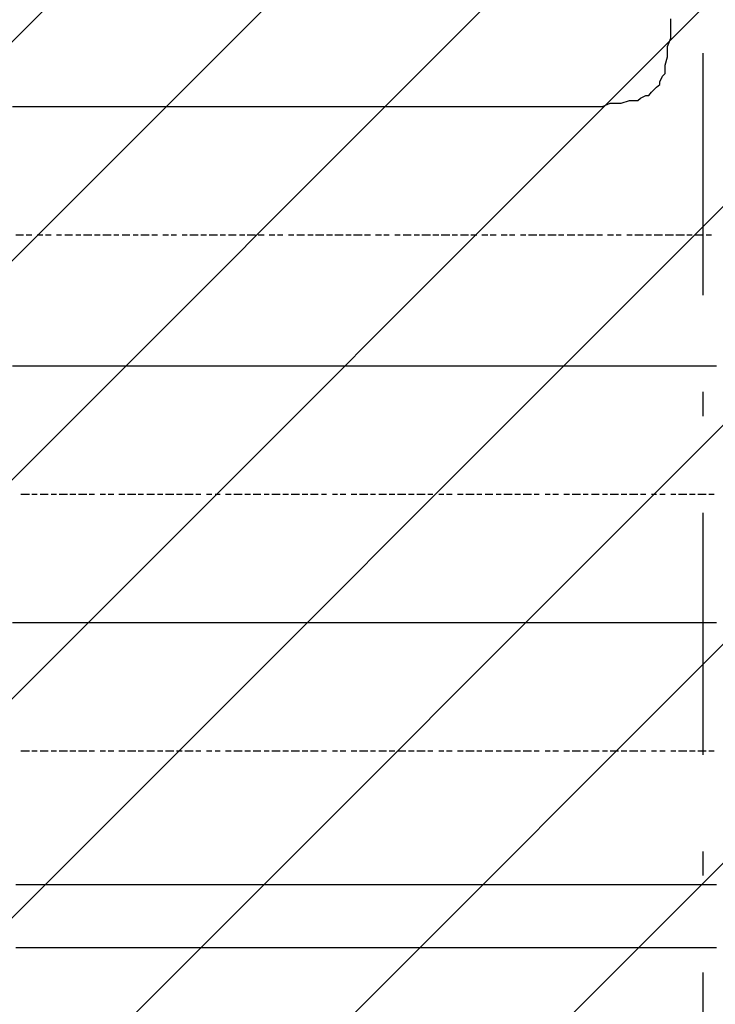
# Model space of a CAD drawing. Extents: x 997 to 109698, y 921 to 94021.
# Tile 628 of 656: x 34426 to 35505, y 45047 to 46573. Entities that reach past the tile are written whole.
import ezdxf

# ---------------------------------------------------------------- set-up
doc = ezdxf.new("R2010")
doc.units = 0
doc.header["$MEASUREMENT"] = 0
doc.layers.add('12', color=7, linetype='CONTINUOUS')
doc.layers.add('28', color=7, linetype='CONTINUOUS')

msp = doc.modelspace()

# ---------------------------------------------------------------- linework, layer by layer
at = {"layer": '12', "color": 5}
for p, q in [((35435.630503, 46561.563401), (35435.630503, 46574.563401)), ((35435.630503, 46553.563401), (35435.630503, 46561.563401)), ((35430.630503, 46531.563401), (35435.630503, 46544.563401)), ((35435.630503, 46544.563401), (35435.630503, 46553.563401)), ((35430.630503, 46523.563401), (35430.630503, 46531.563401)), ((35426.630503, 46502.563401), (35430.630503, 46515.563401)), ((35430.630503, 46515.563401), (35430.630503, 46523.563401)), ((35426.630503, 46493.563401), (35426.630503, 46502.563401)), ((35418.630503, 46476.563401), (35422.630503, 46485.563401)), ((35405.630503, 46460.563401), (35413.630503, 46468.563401)), ((35388.630503, 46451.563401), (35396.630503, 46455.563401)), ((34414.630503, 46438.563401), (34427.630503, 46438.563401)), ((34427.630503, 46438.563401), (34435.630503, 46438.563401)), ((34435.630503, 46438.563401), (34444.630503, 46438.563401)), ((34444.630503, 46438.563401), (34457.630503, 46438.563401)), ((34457.630503, 46438.563401), (34465.630503, 46438.563401)), ((34465.630503, 46438.563401), (34474.630503, 46438.563401)), ((34474.630503, 46438.563401), (34486.630503, 46438.563401)), ((34486.630503, 46438.563401), (34495.630503, 46438.563401)), ((34495.630503, 46438.563401), (34507.630503, 46438.563401)), ((34507.630503, 46438.563401), (34516.630503, 46438.563401)), ((34516.630503, 46438.563401), (34524.630503, 46438.563401)), ((34524.630503, 46438.563401), (34537.630503, 46438.563401)), ((34537.630503, 46438.563401), (34546.630503, 46438.563401)), ((34546.630503, 46438.563401), (34554.630503, 46438.563401)), ((34554.630503, 46438.563401), (34567.630503, 46438.563401)), ((34567.630503, 46438.563401), (34575.630503, 46438.563401)), ((34575.630503, 46438.563401), (34584.630503, 46438.563401)), ((34584.630503, 46438.563401), (34596.630503, 46438.563401)), ((34596.630503, 46438.563401), (34605.630503, 46438.563401)), ((34605.630503, 46438.563401), (34613.630503, 46438.563401)), ((34613.630503, 46438.563401), (34626.630503, 46438.563401)), ((34626.630503, 46438.563401), (34634.630503, 46438.563401)), ((34634.630503, 46438.563401), (34647.630503, 46438.563401)), ((34647.630503, 46438.563401), (34656.630503, 46438.563401)), ((34656.630503, 46438.563401), (34664.630503, 46438.563401)), ((34664.630503, 46438.563401), (34677.630503, 46438.563401)), ((34677.630503, 46438.563401), (34685.630503, 46438.563401)), ((34685.630503, 46438.563401), (34694.630503, 46438.563401)), ((34694.630503, 46438.563401), (34706.630503, 46438.563401)), ((34706.630503, 46438.563401), (34715.630503, 46438.563401)), ((34715.630503, 46438.563401), (34723.630503, 46438.563401)), ((34723.630503, 46438.563401), (34736.630503, 46438.563401)), ((34736.630503, 46438.563401), (34744.630503, 46438.563401)), ((34744.630503, 46438.563401), (34757.630503, 46438.563401)), ((34757.630503, 46438.563401), (34766.630503, 46438.563401)), ((34766.630503, 46438.563401), (34774.630503, 46438.563401)), ((34774.630503, 46438.563401), (34787.630503, 46438.563401)), ((34787.630503, 46438.563401), (34795.630503, 46438.563401)), ((34795.630503, 46438.563401), (34804.630503, 46438.563401)), ((34804.630503, 46438.563401), (34816.630503, 46438.563401)), ((34816.630503, 46438.563401), (34825.630503, 46438.563401)), ((34825.630503, 46438.563401), (34833.630503, 46438.563401)), ((34833.630503, 46438.563401), (34846.630503, 46438.563401)), ((34846.630503, 46438.563401), (34855.630503, 46438.563401)), ((34855.630503, 46438.563401), (34867.630503, 46438.563401)), ((34867.630503, 46438.563401), (34876.630503, 46438.563401)), ((34876.630503, 46438.563401), (34884.630503, 46438.563401)), ((34884.630503, 46438.563401), (34897.630503, 46438.563401)), ((34897.630503, 46438.563401), (34905.630503, 46438.563401)), ((34905.630503, 46438.563401), (34914.630503, 46438.563401)), ((34914.630503, 46438.563401), (34927.630503, 46438.563401)), ((34927.630503, 46438.563401), (34935.630503, 46438.563401)), ((34935.630503, 46438.563401), (34943.630503, 46438.563401)), ((34943.630503, 46438.563401), (34956.630503, 46438.563401)), ((34956.630503, 46438.563401), (34965.630503, 46438.563401)), ((34965.630503, 46438.563401), (34977.630503, 46438.563401)), ((34977.630503, 46438.563401), (34986.630503, 46438.563401)), ((34986.630503, 46438.563401), (34994.630503, 46438.563401)), ((34994.630503, 46438.563401), (35007.630503, 46438.563401)), ((35007.630503, 46438.563401), (35015.630503, 46438.563401)), ((35015.630503, 46438.563401), (35024.630503, 46438.563401)), ((35024.630503, 46438.563401), (35037.630503, 46438.563401)), ((35037.630503, 46438.563401), (35045.630503, 46438.563401)), ((35045.630503, 46438.563401), (35054.630503, 46438.563401)), ((35054.630503, 46438.563401), (35066.630503, 46438.563401)), ((35066.630503, 46438.563401), (35075.630503, 46438.563401)), ((35075.630503, 46438.563401), (35087.630503, 46438.563401)), ((35087.630503, 46438.563401), (35096.630503, 46438.563401)), ((35096.630503, 46438.563401), (35104.630503, 46438.563401)), ((35104.630503, 46438.563401), (35117.630503, 46438.563401)), ((35117.630503, 46438.563401), (35125.630503, 46438.563401)), ((35125.630503, 46438.563401), (35134.630503, 46438.563401)), ((35134.630503, 46438.563401), (35147.630503, 46438.563401)), ((35147.630503, 46438.563401), (35155.630503, 46438.563401)), ((35155.630503, 46438.563401), (35164.630503, 46438.563401)), ((35164.630503, 46438.563401), (35176.630503, 46438.563401)), ((35176.630503, 46438.563401), (35185.630503, 46438.563401)), ((35185.630503, 46438.563401), (35193.630503, 46438.563401)), ((35193.630503, 46438.563401), (35206.630503, 46438.563401)), ((35206.630503, 46438.563401), (35214.630503, 46438.563401)), ((35214.630503, 46438.563401), (35227.630503, 46438.563401)), ((35227.630503, 46438.563401), (35236.630503, 46438.563401)), ((35236.630503, 46438.563401), (35240.630503, 46438.563401)), ((35240.630503, 46438.563401), (35248.630503, 46438.563401)), ((35248.630503, 46438.563401), (35261.630503, 46438.563401)), ((35261.630503, 46438.563401), (35269.630503, 46438.563401)), ((35269.630503, 46438.563401), (35278.630503, 46438.563401)), ((35278.630503, 46438.563401), (35291.630503, 46438.563401)), ((35291.630503, 46438.563401), (35299.630503, 46438.563401)), ((35299.630503, 46438.563401), (35307.630503, 46438.563401)), ((35307.630503, 46438.563401), (35320.630503, 46438.563401)), ((35320.630503, 46438.563401), (35329.630503, 46438.563401)), ((35329.630503, 46438.563401), (35341.630503, 46443.563401)), ((35341.630503, 46443.563401), (35350.630503, 46443.563401)), ((35350.630503, 46443.563401), (35358.630503, 46443.563401)), ((35358.630503, 46443.563401), (35371.630503, 46447.563401)), ((35371.630503, 46447.563401), (35379.630503, 46447.563401)), ((34414.630503, 46036.563401), (34427.630503, 46036.563401)), ((34427.630503, 46036.563401), (34435.630503, 46036.563401)), ((34435.630503, 46036.563401), (34444.630503, 46036.563401)), ((34444.630503, 46036.563401), (34457.630503, 46036.563401)), ((34457.630503, 46036.563401), (34465.630503, 46036.563401)), ((34465.630503, 46036.563401), (34474.630503, 46036.563401)), ((34474.630503, 46036.563401), (34486.630503, 46036.563401)), ((34486.630503, 46036.563401), (34495.630503, 46036.563401)), ((34495.630503, 46036.563401), (34507.630503, 46036.563401)), ((34507.630503, 46036.563401), (34516.630503, 46036.563401)), ((34516.630503, 46036.563401), (34524.630503, 46036.563401)), ((34524.630503, 46036.563401), (34537.630503, 46036.563401)), ((34537.630503, 46036.563401), (34546.630503, 46036.563401)), ((34546.630503, 46036.563401), (34554.630503, 46036.563401)), ((34554.630503, 46036.563401), (34567.630503, 46036.563401)), ((34567.630503, 46036.563401), (34575.630503, 46036.563401)), ((34575.630503, 46036.563401), (34584.630503, 46036.563401)), ((34584.630503, 46036.563401), (34596.630503, 46036.563401)), ((34596.630503, 46036.563401), (34605.630503, 46036.563401)), ((34605.630503, 46036.563401), (34613.630503, 46036.563401)), ((34613.630503, 46036.563401), (34626.630503, 46036.563401)), ((34626.630503, 46036.563401), (34634.630503, 46036.563401)), ((34634.630503, 46036.563401), (34647.630503, 46036.563401)), ((34647.630503, 46036.563401), (34656.630503, 46036.563401)), ((34656.630503, 46036.563401), (34664.630503, 46036.563401)), ((34664.630503, 46036.563401), (34677.630503, 46036.563401)), ((34677.630503, 46036.563401), (34685.630503, 46036.563401)), ((34685.630503, 46036.563401), (34694.630503, 46036.563401)), ((34694.630503, 46036.563401), (34706.630503, 46036.563401)), ((34706.630503, 46036.563401), (34715.630503, 46036.563401)), ((34715.630503, 46036.563401), (34723.630503, 46036.563401)), ((34723.630503, 46036.563401), (34736.630503, 46036.563401)), ((34736.630503, 46036.563401), (34744.630503, 46036.563401)), ((34744.630503, 46036.563401), (34757.630503, 46036.563401)), ((34757.630503, 46036.563401), (34766.630503, 46036.563401)), ((34766.630503, 46036.563401), (34774.630503, 46036.563401)), ((34774.630503, 46036.563401), (34787.630503, 46036.563401)), ((34787.630503, 46036.563401), (34795.630503, 46036.563401)), ((34795.630503, 46036.563401), (34804.630503, 46036.563401)), ((34804.630503, 46036.563401), (34816.630503, 46036.563401)), ((34816.630503, 46036.563401), (34825.630503, 46036.563401)), ((34825.630503, 46036.563401), (34833.630503, 46036.563401)), ((34833.630503, 46036.563401), (34846.630503, 46036.563401)), ((34846.630503, 46036.563401), (34855.630503, 46036.563401)), ((34855.630503, 46036.563401), (34867.630503, 46036.563401)), ((34867.630503, 46036.563401), (34876.630503, 46036.563401)), ((34876.630503, 46036.563401), (34884.630503, 46036.563401)), ((34884.630503, 46036.563401), (34897.630503, 46036.563401)), ((34897.630503, 46036.563401), (34905.630503, 46036.563401)), ((34905.630503, 46036.563401), (34914.630503, 46036.563401)), ((34914.630503, 46036.563401), (34927.630503, 46036.563401)), ((34927.630503, 46036.563401), (34935.630503, 46036.563401)), ((34935.630503, 46036.563401), (34943.630503, 46036.563401)), ((34943.630503, 46036.563401), (34956.630503, 46036.563401)), ((34956.630503, 46036.563401), (34965.630503, 46036.563401)), ((34965.630503, 46036.563401), (34977.630503, 46036.563401)), ((34977.630503, 46036.563401), (34986.630503, 46036.563401)), ((34986.630503, 46036.563401), (34994.630503, 46036.563401)), ((34994.630503, 46036.563401), (35007.630503, 46036.563401)), ((35007.630503, 46036.563401), (35015.630503, 46036.563401)), ((35015.630503, 46036.563401), (35024.630503, 46036.563401)), ((35024.630503, 46036.563401), (35037.630503, 46036.563401)), ((35037.630503, 46036.563401), (35045.630503, 46036.563401)), ((35045.630503, 46036.563401), (35054.630503, 46036.563401)), ((35054.630503, 46036.563401), (35066.630503, 46036.563401)), ((35066.630503, 46036.563401), (35075.630503, 46036.563401)), ((35075.630503, 46036.563401), (35087.630503, 46036.563401)), ((35087.630503, 46036.563401), (35096.630503, 46036.563401)), ((35096.630503, 46036.563401), (35104.630503, 46036.563401)), ((35104.630503, 46036.563401), (35117.630503, 46036.563401)), ((35117.630503, 46036.563401), (35125.630503, 46036.563401)), ((35125.630503, 46036.563401), (35134.630503, 46036.563401)), ((35134.630503, 46036.563401), (35147.630503, 46036.563401)), ((35147.630503, 46036.563401), (35155.630503, 46036.563401)), ((35155.630503, 46036.563401), (35164.630503, 46036.563401)), ((35164.630503, 46036.563401), (35176.630503, 46036.563401)), ((35176.630503, 46036.563401), (35185.630503, 46036.563401)), ((35185.630503, 46036.563401), (35193.630503, 46036.563401)), ((35193.630503, 46036.563401), (35206.630503, 46036.563401)), ((35206.630503, 46036.563401), (35214.630503, 46036.563401)), ((35214.630503, 46036.563401), (35227.630503, 46036.563401)), ((35227.630503, 46036.563401), (35236.630503, 46036.563401)), ((35236.630503, 46036.563401), (35244.630503, 46036.563401)), ((35244.630503, 46036.563401), (35257.630503, 46036.563401)), ((35257.630503, 46036.563401), (35265.630503, 46036.563401)), ((35265.630503, 46036.563401), (35274.630503, 46036.563401)), ((35274.630503, 46036.563401), (35286.630503, 46036.563401)), ((35286.630503, 46036.563401), (35295.630503, 46036.563401)), ((35295.630503, 46036.563401), (35303.630503, 46036.563401)), ((35303.630503, 46036.563401), (35316.630503, 46036.563401)), ((35316.630503, 46036.563401), (35324.630503, 46036.563401)), ((35324.630503, 46036.563401), (35337.630503, 46036.563401)), ((35337.630503, 46036.563401), (35346.630503, 46036.563401)), ((35346.630503, 46036.563401), (35354.630503, 46036.563401)), ((35354.630503, 46036.563401), (35367.630503, 46036.563401)), ((35367.630503, 46036.563401), (35375.630503, 46036.563401)), ((35375.630503, 46036.563401), (35384.630503, 46036.563401)), ((35384.630503, 46036.563401), (35396.630503, 46036.563401)), ((35396.630503, 46036.563401), (35405.630503, 46036.563401)), ((35405.630503, 46036.563401), (35413.630503, 46036.563401)), ((35413.630503, 46036.563401), (35426.630503, 46036.563401)), ((35426.630503, 46036.563401), (35435.630503, 46036.563401)), ((35435.630503, 46036.563401), (35447.630503, 46036.563401)), ((35447.630503, 46036.563401), (35456.630503, 46036.563401)), ((35456.630503, 46036.563401), (35464.630503, 46036.563401)), ((35464.630503, 46036.563401), (35477.630503, 46036.563401)), ((35477.630503, 46036.563401), (35485.630503, 46036.563401)), ((35485.630503, 46036.563401), (35494.630503, 46036.563401)), ((35494.630503, 46036.563401), (35506.630503, 46036.563401)), ((34414.630503, 45638.563401), (34427.630503, 45638.563401)), ((34427.630503, 45638.563401), (34435.630503, 45638.563401)), ((34435.630503, 45638.563401), (34444.630503, 45638.563401)), ((34444.630503, 45638.563401), (34457.630503, 45638.563401)), ((34457.630503, 45638.563401), (34465.630503, 45638.563401)), ((34465.630503, 45638.563401), (34474.630503, 45638.563401)), ((34474.630503, 45638.563401), (34486.630503, 45638.563401)), ((34486.630503, 45638.563401), (34495.630503, 45638.563401)), ((34495.630503, 45638.563401), (34507.630503, 45638.563401)), ((34507.630503, 45638.563401), (34516.630503, 45638.563401)), ((34516.630503, 45638.563401), (34524.630503, 45638.563401)), ((34524.630503, 45638.563401), (34537.630503, 45638.563401)), ((34537.630503, 45638.563401), (34546.630503, 45638.563401)), ((34546.630503, 45638.563401), (34554.630503, 45638.563401)), ((34554.630503, 45638.563401), (34567.630503, 45638.563401)), ((34567.630503, 45638.563401), (34575.630503, 45638.563401)), ((34575.630503, 45638.563401), (34584.630503, 45638.563401)), ((34584.630503, 45638.563401), (34596.630503, 45638.563401)), ((34596.630503, 45638.563401), (34605.630503, 45638.563401)), ((34605.630503, 45638.563401), (34613.630503, 45638.563401)), ((34613.630503, 45638.563401), (34626.630503, 45638.563401)), ((34626.630503, 45638.563401), (34634.630503, 45638.563401)), ((34634.630503, 45638.563401), (34647.630503, 45638.563401)), ((34647.630503, 45638.563401), (34656.630503, 45638.563401)), ((34656.630503, 45638.563401), (34664.630503, 45638.563401)), ((34664.630503, 45638.563401), (34677.630503, 45638.563401)), ((34677.630503, 45638.563401), (34685.630503, 45638.563401)), ((34685.630503, 45638.563401), (34694.630503, 45638.563401)), ((34694.630503, 45638.563401), (34706.630503, 45638.563401)), ((34706.630503, 45638.563401), (34715.630503, 45638.563401)), ((34715.630503, 45638.563401), (34723.630503, 45638.563401)), ((34723.630503, 45638.563401), (34736.630503, 45638.563401)), ((34736.630503, 45638.563401), (34744.630503, 45638.563401)), ((34744.630503, 45638.563401), (34757.630503, 45638.563401)), ((34757.630503, 45638.563401), (34766.630503, 45638.563401)), ((34766.630503, 45638.563401), (34774.630503, 45638.563401)), ((34774.630503, 45638.563401), (34787.630503, 45638.563401)), ((34787.630503, 45638.563401), (34795.630503, 45638.563401)), ((34795.630503, 45638.563401), (34804.630503, 45638.563401)), ((34804.630503, 45638.563401), (34816.630503, 45638.563401)), ((34816.630503, 45638.563401), (34825.630503, 45638.563401)), ((34825.630503, 45638.563401), (34833.630503, 45638.563401)), ((34833.630503, 45638.563401), (34846.630503, 45638.563401)), ((34846.630503, 45638.563401), (34855.630503, 45638.563401)), ((34855.630503, 45638.563401), (34867.630503, 45638.563401)), ((34867.630503, 45638.563401), (34876.630503, 45638.563401)), ((34876.630503, 45638.563401), (34884.630503, 45638.563401)), ((34884.630503, 45638.563401), (34897.630503, 45638.563401)), ((34897.630503, 45638.563401), (34905.630503, 45638.563401)), ((34905.630503, 45638.563401), (34914.630503, 45638.563401)), ((34914.630503, 45638.563401), (34927.630503, 45638.563401)), ((34927.630503, 45638.563401), (34935.630503, 45638.563401)), ((34935.630503, 45638.563401), (34943.630503, 45638.563401)), ((34943.630503, 45638.563401), (34956.630503, 45638.563401)), ((34956.630503, 45638.563401), (34965.630503, 45638.563401)), ((34965.630503, 45638.563401), (34977.630503, 45638.563401)), ((34977.630503, 45638.563401), (34986.630503, 45638.563401)), ((34986.630503, 45638.563401), (34994.630503, 45638.563401)), ((34994.630503, 45638.563401), (35007.630503, 45638.563401)), ((35007.630503, 45638.563401), (35015.630503, 45638.563401)), ((35015.630503, 45638.563401), (35024.630503, 45638.563401)), ((35024.630503, 45638.563401), (35037.630503, 45638.563401)), ((35037.630503, 45638.563401), (35045.630503, 45638.563401)), ((35045.630503, 45638.563401), (35054.630503, 45638.563401)), ((35054.630503, 45638.563401), (35066.630503, 45638.563401)), ((35066.630503, 45638.563401), (35075.630503, 45638.563401)), ((35075.630503, 45638.563401), (35087.630503, 45638.563401)), ((35087.630503, 45638.563401), (35096.630503, 45638.563401)), ((35096.630503, 45638.563401), (35104.630503, 45638.563401)), ((35104.630503, 45638.563401), (35117.630503, 45638.563401)), ((35117.630503, 45638.563401), (35125.630503, 45638.563401)), ((35125.630503, 45638.563401), (35134.630503, 45638.563401)), ((35134.630503, 45638.563401), (35147.630503, 45638.563401)), ((35147.630503, 45638.563401), (35155.630503, 45638.563401)), ((35155.630503, 45638.563401), (35164.630503, 45638.563401)), ((35164.630503, 45638.563401), (35176.630503, 45638.563401)), ((35176.630503, 45638.563401), (35185.630503, 45638.563401)), ((35185.630503, 45638.563401), (35193.630503, 45638.563401)), ((35193.630503, 45638.563401), (35206.630503, 45638.563401)), ((35206.630503, 45638.563401), (35214.630503, 45638.563401)), ((35214.630503, 45638.563401), (35227.630503, 45638.563401)), ((35227.630503, 45638.563401), (35236.630503, 45638.563401)), ((35236.630503, 45638.563401), (35244.630503, 45638.563401)), ((35244.630503, 45638.563401), (35257.630503, 45638.563401)), ((35257.630503, 45638.563401), (35265.630503, 45638.563401)), ((35265.630503, 45638.563401), (35274.630503, 45638.563401)), ((35274.630503, 45638.563401), (35286.630503, 45638.563401)), ((35286.630503, 45638.563401), (35295.630503, 45638.563401)), ((35295.630503, 45638.563401), (35303.630503, 45638.563401)), ((35303.630503, 45638.563401), (35316.630503, 45638.563401)), ((35316.630503, 45638.563401), (35324.630503, 45638.563401)), ((35324.630503, 45638.563401), (35337.630503, 45638.563401)), ((35337.630503, 45638.563401), (35346.630503, 45638.563401)), ((35346.630503, 45638.563401), (35354.630503, 45638.563401)), ((35354.630503, 45638.563401), (35367.630503, 45638.563401)), ((35367.630503, 45638.563401), (35375.630503, 45638.563401)), ((35375.630503, 45638.563401), (35384.630503, 45638.563401)), ((35384.630503, 45638.563401), (35396.630503, 45638.563401)), ((35396.630503, 45638.563401), (35405.630503, 45638.563401)), ((35405.630503, 45638.563401), (35413.630503, 45638.563401)), ((35413.630503, 45638.563401), (35426.630503, 45638.563401)), ((35426.630503, 45638.563401), (35435.630503, 45638.563401)), ((35435.630503, 45638.563401), (35447.630503, 45638.563401)), ((35447.630503, 45638.563401), (35456.630503, 45638.563401)), ((35456.630503, 45638.563401), (35464.630503, 45638.563401)), ((35464.630503, 45638.563401), (35477.630503, 45638.563401)), ((35477.630503, 45638.563401), (35485.630503, 45638.563401)), ((35485.630503, 45638.563401), (35494.630503, 45638.563401)), ((35494.630503, 45638.563401), (35506.630503, 45638.563401)), ((34419.630503, 45232.563401), (34427.630503, 45232.563401)), ((34427.630503, 45232.563401), (34435.630503, 45232.563401)), ((34435.630503, 45232.563401), (34448.630503, 45232.563401)), ((34448.630503, 45232.563401), (34457.630503, 45232.563401)), ((34457.630503, 45232.563401), (34465.630503, 45232.563401)), ((34465.630503, 45232.563401), (34478.630503, 45232.563401)), ((34478.630503, 45232.563401), (34486.630503, 45232.563401)), ((34486.630503, 45232.563401), (34499.630503, 45232.563401)), ((34499.630503, 45232.563401), (34507.630503, 45232.563401)), ((34507.630503, 45232.563401), (34516.630503, 45232.563401)), ((34516.630503, 45232.563401), (34529.630503, 45232.563401)), ((34529.630503, 45232.563401), (34537.630503, 45232.563401)), ((34537.630503, 45232.563401), (34546.630503, 45232.563401)), ((34546.630503, 45232.563401), (34558.630503, 45232.563401)), ((34558.630503, 45232.563401), (34567.630503, 45232.563401)), ((34567.630503, 45232.563401), (34575.630503, 45232.563401)), ((34575.630503, 45232.563401), (34588.630503, 45232.563401)), ((34588.630503, 45232.563401), (34596.630503, 45232.563401)), ((34596.630503, 45232.563401), (34609.630503, 45232.563401)), ((34609.630503, 45232.563401), (34617.630503, 45232.563401)), ((34617.630503, 45232.563401), (34626.630503, 45232.563401)), ((34626.630503, 45232.563401), (34639.630503, 45232.563401)), ((34639.630503, 45232.563401), (34647.630503, 45232.563401)), ((34647.630503, 45232.563401), (34656.630503, 45232.563401)), ((34656.630503, 45232.563401), (34668.630503, 45232.563401)), ((34668.630503, 45232.563401), (34677.630503, 45232.563401)), ((34677.630503, 45232.563401), (34685.630503, 45232.563401)), ((34685.630503, 45232.563401), (34698.630503, 45232.563401)), ((34698.630503, 45232.563401), (34706.630503, 45232.563401)), ((34706.630503, 45232.563401), (34719.630503, 45232.563401)), ((34719.630503, 45232.563401), (34728.630503, 45232.563401)), ((34728.630503, 45232.563401), (34736.630503, 45232.563401)), ((34736.630503, 45232.563401), (34749.630503, 45232.563401)), ((34749.630503, 45232.563401), (34757.630503, 45232.563401)), ((34757.630503, 45232.563401), (34766.630503, 45232.563401)), ((34766.630503, 45232.563401), (34778.630503, 45232.563401)), ((34778.630503, 45232.563401), (34787.630503, 45232.563401)), ((34787.630503, 45232.563401), (34795.630503, 45232.563401)), ((34795.630503, 45232.563401), (34808.630503, 45232.563401)), ((34808.630503, 45232.563401), (34816.630503, 45232.563401)), ((34816.630503, 45232.563401), (34829.630503, 45232.563401)), ((34829.630503, 45232.563401), (34838.630503, 45232.563401)), ((34838.630503, 45232.563401), (34846.630503, 45232.563401)), ((34846.630503, 45232.563401), (34859.630503, 45232.563401)), ((34859.630503, 45232.563401), (34867.630503, 45232.563401)), ((34867.630503, 45232.563401), (34876.630503, 45232.563401)), ((34876.630503, 45232.563401), (34888.630503, 45232.563401)), ((34888.630503, 45232.563401), (34897.630503, 45232.563401)), ((34897.630503, 45232.563401), (34905.630503, 45232.563401)), ((34905.630503, 45232.563401), (34918.630503, 45232.563401)), ((34918.630503, 45232.563401), (34927.630503, 45232.563401)), ((34927.630503, 45232.563401), (34935.630503, 45232.563401)), ((34935.630503, 45232.563401), (34948.630503, 45232.563401)), ((34948.630503, 45232.563401), (34956.630503, 45232.563401)), ((34956.630503, 45232.563401), (34969.630503, 45232.563401)), ((34969.630503, 45232.563401), (34977.630503, 45232.563401)), ((34977.630503, 45232.563401), (34986.630503, 45232.563401)), ((34986.630503, 45232.563401), (34998.630503, 45232.563401)), ((34998.630503, 45232.563401), (35007.630503, 45232.563401)), ((35007.630503, 45232.563401), (35015.630503, 45232.563401)), ((35015.630503, 45232.563401), (35028.630503, 45232.563401)), ((35028.630503, 45232.563401), (35037.630503, 45232.563401)), ((35037.630503, 45232.563401), (35045.630503, 45232.563401)), ((35045.630503, 45232.563401), (35058.630503, 45232.563401)), ((35058.630503, 45232.563401), (35066.630503, 45232.563401)), ((35066.630503, 45232.563401), (35079.630503, 45232.563401)), ((35079.630503, 45232.563401), (35087.630503, 45232.563401)), ((35087.630503, 45232.563401), (35096.630503, 45232.563401)), ((35096.630503, 45232.563401), (35109.630503, 45232.563401)), ((35109.630503, 45232.563401), (35117.630503, 45232.563401)), ((35117.630503, 45232.563401), (35125.630503, 45232.563401)), ((35125.630503, 45232.563401), (35138.630503, 45232.563401)), ((35138.630503, 45232.563401), (35147.630503, 45232.563401)), ((35147.630503, 45232.563401), (35155.630503, 45232.563401)), ((35155.630503, 45232.563401), (35168.630503, 45232.563401)), ((35168.630503, 45232.563401), (35176.630503, 45232.563401)), ((35176.630503, 45232.563401), (35189.630503, 45232.563401)), ((35189.630503, 45232.563401), (35197.630503, 45232.563401)), ((35197.630503, 45232.563401), (35206.630503, 45232.563401)), ((35206.630503, 45232.563401), (35219.630503, 45232.563401)), ((35219.630503, 45232.563401), (35227.630503, 45232.563401)), ((35227.630503, 45232.563401), (35236.630503, 45232.563401)), ((35236.630503, 45232.563401), (35248.630503, 45232.563401)), ((35248.630503, 45232.563401), (35257.630503, 45232.563401)), ((35257.630503, 45232.563401), (35265.630503, 45232.563401)), ((35265.630503, 45232.563401), (35278.630503, 45232.563401)), ((35278.630503, 45232.563401), (35286.630503, 45232.563401)), ((35286.630503, 45232.563401), (35299.630503, 45232.563401)), ((35299.630503, 45232.563401), (35307.630503, 45232.563401)), ((35307.630503, 45232.563401), (35316.630503, 45232.563401)), ((35316.630503, 45232.563401), (35329.630503, 45232.563401)), ((35329.630503, 45232.563401), (35337.630503, 45232.563401)), ((35337.630503, 45232.563401), (35346.630503, 45232.563401)), ((35346.630503, 45232.563401), (35358.630503, 45232.563401)), ((35358.630503, 45232.563401), (35367.630503, 45232.563401)), ((35367.630503, 45232.563401), (35375.630503, 45232.563401)), ((35375.630503, 45232.563401), (35388.630503, 45232.563401)), ((35388.630503, 45232.563401), (35396.630503, 45232.563401)), ((35396.630503, 45232.563401), (35409.630503, 45232.563401)), ((35409.630503, 45232.563401), (35418.630503, 45232.563401)), ((35418.630503, 45232.563401), (35426.630503, 45232.563401)), ((35426.630503, 45232.563401), (35439.630503, 45232.563401)), ((35439.630503, 45232.563401), (35447.630503, 45232.563401)), ((35447.630503, 45232.563401), (35456.630503, 45232.563401)), ((35456.630503, 45232.563401), (35468.630503, 45232.563401)), ((35468.630503, 45232.563401), (35477.630503, 45232.563401)), ((35477.630503, 45232.563401), (35485.630503, 45232.563401)), ((35485.630503, 45232.563401), (35498.630503, 45232.563401)), ((35498.630503, 45232.563401), (35506.630503, 45232.563401))]:
    msp.add_line(p, q, dxfattribs=at)
at = {"layer": '12', "color": 1}
for p, q in [((34419.630503, 46239.563401), (34431.630503, 46239.563401)), ((34435.630503, 46239.563401), (34444.630503, 46239.563401)), ((34452.630503, 46239.563401), (34461.630503, 46239.563401)), ((34465.630503, 46239.563401), (34474.630503, 46239.563401)), ((34482.630503, 46239.563401), (34490.630503, 46239.563401)), ((34495.630503, 46239.563401), (34507.630503, 46239.563401)), ((34512.630503, 46239.563401), (34520.630503, 46239.563401)), ((34524.630503, 46239.563401), (34537.630503, 46239.563401)), ((34541.630503, 46239.563401), (34550.630503, 46239.563401)), ((34554.630503, 46239.563401), (34567.630503, 46239.563401)), ((34571.630503, 46239.563401), (34579.630503, 46239.563401)), ((34584.630503, 46239.563401), (34596.630503, 46239.563401)), ((34601.630503, 46239.563401), (34609.630503, 46239.563401)), ((34613.630503, 46239.563401), (34626.630503, 46239.563401)), ((34630.630503, 46239.563401), (34639.630503, 46239.563401)), ((34647.630503, 46239.563401), (34656.630503, 46239.563401)), ((34660.630503, 46239.563401), (34668.630503, 46239.563401)), ((34677.630503, 46239.563401), (34685.630503, 46239.563401)), ((34689.630503, 46239.563401), (34702.630503, 46239.563401)), ((34706.630503, 46239.563401), (34715.630503, 46239.563401)), ((34719.630503, 46239.563401), (34732.630503, 46239.563401)), ((34736.630503, 46239.563401), (34744.630503, 46239.563401)), ((34749.630503, 46239.563401), (34761.630503, 46239.563401)), ((34766.630503, 46239.563401), (34774.630503, 46239.563401)), ((34778.630503, 46239.563401), (34791.630503, 46239.563401)), ((34795.630503, 46239.563401), (34804.630503, 46239.563401)), ((34812.630503, 46239.563401), (34821.630503, 46239.563401)), ((34825.630503, 46239.563401), (34833.630503, 46239.563401)), ((34842.630503, 46239.563401), (34850.630503, 46239.563401)), ((34855.630503, 46239.563401), (34867.630503, 46239.563401)), ((34872.630503, 46239.563401), (34880.630503, 46239.563401)), ((34884.630503, 46239.563401), (34897.630503, 46239.563401)), ((34901.630503, 46239.563401), (34910.630503, 46239.563401)), ((34914.630503, 46239.563401), (34927.630503, 46239.563401)), ((34931.630503, 46239.563401), (34939.630503, 46239.563401)), ((34943.630503, 46239.563401), (34956.630503, 46239.563401)), ((34960.630503, 46239.563401), (34969.630503, 46239.563401)), ((34977.630503, 46239.563401), (34986.630503, 46239.563401)), ((34990.630503, 46239.563401), (34998.630503, 46239.563401)), ((35007.630503, 46239.563401), (35015.630503, 46239.563401)), ((35020.630503, 46239.563401), (35032.630503, 46239.563401)), ((35037.630503, 46239.563401), (35045.630503, 46239.563401)), ((35049.630503, 46239.563401), (35062.630503, 46239.563401)), ((35066.630503, 46239.563401), (35075.630503, 46239.563401)), ((35079.630503, 46239.563401), (35092.630503, 46239.563401)), ((35096.630503, 46239.563401), (35104.630503, 46239.563401)), ((35109.630503, 46239.563401), (35121.630503, 46239.563401)), ((35125.630503, 46239.563401), (35134.630503, 46239.563401)), ((35142.630503, 46239.563401), (35151.630503, 46239.563401)), ((35155.630503, 46239.563401), (35164.630503, 46239.563401)), ((35172.630503, 46239.563401), (35181.630503, 46239.563401)), ((35185.630503, 46239.563401), (35193.630503, 46239.563401)), ((35202.630503, 46239.563401), (35210.630503, 46239.563401)), ((35214.630503, 46239.563401), (35227.630503, 46239.563401)), ((35231.630503, 46239.563401), (35240.630503, 46239.563401)), ((35244.630503, 46239.563401), (35257.630503, 46239.563401)), ((35261.630503, 46239.563401), (35269.630503, 46239.563401)), ((35274.630503, 46239.563401), (35286.630503, 46239.563401)), ((35291.630503, 46239.563401), (35299.630503, 46239.563401)), ((35303.630503, 46239.563401), (35316.630503, 46239.563401)), ((35320.630503, 46239.563401), (35329.630503, 46239.563401)), ((35337.630503, 46239.563401), (35346.630503, 46239.563401)), ((35350.630503, 46239.563401), (35358.630503, 46239.563401)), ((35367.630503, 46239.563401), (35375.630503, 46239.563401)), ((35379.630503, 46239.563401), (35392.630503, 46239.563401)), ((35396.630503, 46239.563401), (35405.630503, 46239.563401)), ((35409.630503, 46239.563401), (35422.630503, 46239.563401)), ((35426.630503, 46239.563401), (35435.630503, 46239.563401)), ((35435.630503, 46239.563401), (35439.630503, 46239.563401)), ((35443.630503, 46239.563401), (35456.630503, 46239.563401)), ((35460.630503, 46239.563401), (35468.630503, 46239.563401)), ((35473.630503, 46239.563401), (35485.630503, 46239.563401)), ((35490.630503, 46239.563401), (35498.630503, 46239.563401)), ((34427.630503, 45837.563401), (34440.630503, 45837.563401)), ((34444.630503, 45837.563401), (34452.630503, 45837.563401)), ((34457.630503, 45837.563401), (34469.630503, 45837.563401)), ((34474.630503, 45837.563401), (34482.630503, 45837.563401)), ((34486.630503, 45837.563401), (34499.630503, 45837.563401)), ((34503.630503, 45837.563401), (34512.630503, 45837.563401)), ((34516.630503, 45837.563401), (34529.630503, 45837.563401)), ((34533.630503, 45837.563401), (34541.630503, 45837.563401)), ((34550.630503, 45837.563401), (34558.630503, 45837.563401)), ((34562.630503, 45837.563401), (34571.630503, 45837.563401)), ((34579.630503, 45837.563401), (34588.630503, 45837.563401)), ((34592.630503, 45837.563401), (34605.630503, 45837.563401)), ((34609.630503, 45837.563401), (34617.630503, 45837.563401)), ((34622.630503, 45837.563401), (34634.630503, 45837.563401)), ((34639.630503, 45837.563401), (34647.630503, 45837.563401)), ((34651.630503, 45837.563401), (34664.630503, 45837.563401)), ((34668.630503, 45837.563401), (34677.630503, 45837.563401)), ((34681.630503, 45837.563401), (34694.630503, 45837.563401)), ((34698.630503, 45837.563401), (34706.630503, 45837.563401)), ((34715.630503, 45837.563401), (34723.630503, 45837.563401)), ((34728.630503, 45837.563401), (34736.630503, 45837.563401)), ((34744.630503, 45837.563401), (34753.630503, 45837.563401)), ((34757.630503, 45837.563401), (34770.630503, 45837.563401)), ((34774.630503, 45837.563401), (34783.630503, 45837.563401)), ((34787.630503, 45837.563401), (34799.630503, 45837.563401)), ((34804.630503, 45837.563401), (34812.630503, 45837.563401)), ((34816.630503, 45837.563401), (34829.630503, 45837.563401)), ((34833.630503, 45837.563401), (34842.630503, 45837.563401)), ((34846.630503, 45837.563401), (34859.630503, 45837.563401)), ((34863.630503, 45837.563401), (34872.630503, 45837.563401)), ((34876.630503, 45837.563401), (34888.630503, 45837.563401)), ((34893.630503, 45837.563401), (34901.630503, 45837.563401)), ((34910.630503, 45837.563401), (34918.630503, 45837.563401)), ((34922.630503, 45837.563401), (34931.630503, 45837.563401)), ((34939.630503, 45837.563401), (34948.630503, 45837.563401)), ((34952.630503, 45837.563401), (34965.630503, 45837.563401)), ((34969.630503, 45837.563401), (34977.630503, 45837.563401)), ((34982.630503, 45837.563401), (34994.630503, 45837.563401)), ((34998.630503, 45837.563401), (35007.630503, 45837.563401)), ((35011.630503, 45837.563401), (35024.630503, 45837.563401)), ((35028.630503, 45837.563401), (35037.630503, 45837.563401)), ((35041.630503, 45837.563401), (35054.630503, 45837.563401)), ((35058.630503, 45837.563401), (35066.630503, 45837.563401)), ((35075.630503, 45837.563401), (35083.630503, 45837.563401)), ((35087.630503, 45837.563401), (35096.630503, 45837.563401)), ((35104.630503, 45837.563401), (35113.630503, 45837.563401)), ((35117.630503, 45837.563401), (35130.630503, 45837.563401)), ((35134.630503, 45837.563401), (35142.630503, 45837.563401)), ((35147.630503, 45837.563401), (35159.630503, 45837.563401)), ((35164.630503, 45837.563401), (35172.630503, 45837.563401)), ((35176.630503, 45837.563401), (35189.630503, 45837.563401)), ((35193.630503, 45837.563401), (35202.630503, 45837.563401)), ((35206.630503, 45837.563401), (35219.630503, 45837.563401)), ((35223.630503, 45837.563401), (35231.630503, 45837.563401)), ((35240.630503, 45837.563401), (35248.630503, 45837.563401)), ((35252.630503, 45837.563401), (35261.630503, 45837.563401)), ((35269.630503, 45837.563401), (35278.630503, 45837.563401)), ((35282.630503, 45837.563401), (35295.630503, 45837.563401)), ((35299.630503, 45837.563401), (35307.630503, 45837.563401)), ((35312.630503, 45837.563401), (35324.630503, 45837.563401)), ((35329.630503, 45837.563401), (35337.630503, 45837.563401)), ((35341.630503, 45837.563401), (35354.630503, 45837.563401)), ((35358.630503, 45837.563401), (35367.630503, 45837.563401)), ((35371.630503, 45837.563401), (35384.630503, 45837.563401)), ((35388.630503, 45837.563401), (35396.630503, 45837.563401)), ((35405.630503, 45837.563401), (35413.630503, 45837.563401)), ((35418.630503, 45837.563401), (35426.630503, 45837.563401)), ((35435.630503, 45837.563401), (35443.630503, 45837.563401)), ((35447.630503, 45837.563401), (35460.630503, 45837.563401)), ((35464.630503, 45837.563401), (35473.630503, 45837.563401)), ((35477.630503, 45837.563401), (35490.630503, 45837.563401)), ((35494.630503, 45837.563401), (35502.630503, 45837.563401)), ((34427.630503, 45439.563401), (34440.630503, 45439.563401)), ((34444.630503, 45439.563401), (34452.630503, 45439.563401)), ((34457.630503, 45439.563401), (34469.630503, 45439.563401)), ((34474.630503, 45439.563401), (34482.630503, 45439.563401)), ((34486.630503, 45439.563401), (34499.630503, 45439.563401)), ((34503.630503, 45439.563401), (34512.630503, 45439.563401)), ((34516.630503, 45439.563401), (34529.630503, 45439.563401)), ((34533.630503, 45439.563401), (34541.630503, 45439.563401)), ((34550.630503, 45439.563401), (34558.630503, 45439.563401)), ((34562.630503, 45439.563401), (34571.630503, 45439.563401)), ((34579.630503, 45439.563401), (34588.630503, 45439.563401)), ((34592.630503, 45439.563401), (34605.630503, 45439.563401)), ((34609.630503, 45439.563401), (34617.630503, 45439.563401)), ((34622.630503, 45439.563401), (34634.630503, 45439.563401)), ((34639.630503, 45439.563401), (34647.630503, 45439.563401)), ((34651.630503, 45439.563401), (34664.630503, 45439.563401)), ((34668.630503, 45439.563401), (34677.630503, 45439.563401)), ((34681.630503, 45439.563401), (34694.630503, 45439.563401)), ((34698.630503, 45439.563401), (34706.630503, 45439.563401)), ((34715.630503, 45439.563401), (34723.630503, 45439.563401)), ((34728.630503, 45439.563401), (34736.630503, 45439.563401)), ((34744.630503, 45439.563401), (34753.630503, 45439.563401)), ((34757.630503, 45439.563401), (34770.630503, 45439.563401)), ((34774.630503, 45439.563401), (34783.630503, 45439.563401)), ((34787.630503, 45439.563401), (34799.630503, 45439.563401)), ((34804.630503, 45439.563401), (34812.630503, 45439.563401)), ((34816.630503, 45439.563401), (34829.630503, 45439.563401)), ((34833.630503, 45439.563401), (34842.630503, 45439.563401)), ((34846.630503, 45439.563401), (34859.630503, 45439.563401)), ((34863.630503, 45439.563401), (34872.630503, 45439.563401)), ((34876.630503, 45439.563401), (34888.630503, 45439.563401)), ((34893.630503, 45439.563401), (34901.630503, 45439.563401)), ((34910.630503, 45439.563401), (34918.630503, 45439.563401)), ((34922.630503, 45439.563401), (34931.630503, 45439.563401)), ((34939.630503, 45439.563401), (34948.630503, 45439.563401)), ((34952.630503, 45439.563401), (34965.630503, 45439.563401)), ((34969.630503, 45439.563401), (34977.630503, 45439.563401)), ((34982.630503, 45439.563401), (34994.630503, 45439.563401)), ((34998.630503, 45439.563401), (35007.630503, 45439.563401)), ((35011.630503, 45439.563401), (35024.630503, 45439.563401)), ((35028.630503, 45439.563401), (35037.630503, 45439.563401)), ((35041.630503, 45439.563401), (35054.630503, 45439.563401)), ((35058.630503, 45439.563401), (35066.630503, 45439.563401)), ((35075.630503, 45439.563401), (35083.630503, 45439.563401)), ((35087.630503, 45439.563401), (35096.630503, 45439.563401)), ((35104.630503, 45439.563401), (35113.630503, 45439.563401)), ((35117.630503, 45439.563401), (35130.630503, 45439.563401)), ((35134.630503, 45439.563401), (35142.630503, 45439.563401)), ((35147.630503, 45439.563401), (35159.630503, 45439.563401)), ((35164.630503, 45439.563401), (35172.630503, 45439.563401)), ((35176.630503, 45439.563401), (35189.630503, 45439.563401)), ((35193.630503, 45439.563401), (35202.630503, 45439.563401)), ((35206.630503, 45439.563401), (35219.630503, 45439.563401)), ((35223.630503, 45439.563401), (35231.630503, 45439.563401)), ((35240.630503, 45439.563401), (35248.630503, 45439.563401)), ((35252.630503, 45439.563401), (35261.630503, 45439.563401)), ((35269.630503, 45439.563401), (35278.630503, 45439.563401)), ((35282.630503, 45439.563401), (35295.630503, 45439.563401)), ((35299.630503, 45439.563401), (35307.630503, 45439.563401)), ((35312.630503, 45439.563401), (35324.630503, 45439.563401)), ((35329.630503, 45439.563401), (35337.630503, 45439.563401)), ((35341.630503, 45439.563401), (35354.630503, 45439.563401)), ((35358.630503, 45439.563401), (35367.630503, 45439.563401)), ((35371.630503, 45439.563401), (35384.630503, 45439.563401)), ((35388.630503, 45439.563401), (35396.630503, 45439.563401)), ((35405.630503, 45439.563401), (35413.630503, 45439.563401)), ((35418.630503, 45439.563401), (35426.630503, 45439.563401)), ((35435.630503, 45439.563401), (35443.630503, 45439.563401)), ((35447.630503, 45439.563401), (35460.630503, 45439.563401)), ((35464.630503, 45439.563401), (35473.630503, 45439.563401)), ((35477.630503, 45439.563401), (35490.630503, 45439.563401)), ((35494.630503, 45439.563401), (35502.630503, 45439.563401))]:
    msp.add_line(p, q, dxfattribs=at)
at = {"layer": '12', "color": 44}
for p, q in [((34419.630503, 45134.563401), (34427.630503, 45134.563401)), ((34427.630503, 45134.563401), (34435.630503, 45134.563401)), ((34435.630503, 45134.563401), (34448.630503, 45134.563401)), ((34448.630503, 45134.563401), (34457.630503, 45134.563401)), ((34457.630503, 45134.563401), (34465.630503, 45134.563401)), ((34465.630503, 45134.563401), (34478.630503, 45134.563401)), ((34478.630503, 45134.563401), (34486.630503, 45134.563401)), ((34486.630503, 45134.563401), (34499.630503, 45134.563401)), ((34499.630503, 45134.563401), (34507.630503, 45134.563401)), ((34507.630503, 45134.563401), (34516.630503, 45134.563401)), ((34516.630503, 45134.563401), (34529.630503, 45134.563401)), ((34529.630503, 45134.563401), (34537.630503, 45134.563401)), ((34537.630503, 45134.563401), (34546.630503, 45134.563401)), ((34546.630503, 45134.563401), (34558.630503, 45134.563401)), ((34558.630503, 45134.563401), (34567.630503, 45134.563401)), ((34567.630503, 45134.563401), (34575.630503, 45134.563401)), ((34575.630503, 45134.563401), (34588.630503, 45134.563401)), ((34588.630503, 45134.563401), (34596.630503, 45134.563401)), ((34596.630503, 45134.563401), (34609.630503, 45134.563401)), ((34609.630503, 45134.563401), (34617.630503, 45134.563401)), ((34617.630503, 45134.563401), (34626.630503, 45134.563401)), ((34626.630503, 45134.563401), (34639.630503, 45134.563401)), ((34639.630503, 45134.563401), (34647.630503, 45134.563401)), ((34647.630503, 45134.563401), (34656.630503, 45134.563401)), ((34656.630503, 45134.563401), (34668.630503, 45134.563401)), ((34668.630503, 45134.563401), (34677.630503, 45134.563401)), ((34677.630503, 45134.563401), (34685.630503, 45134.563401)), ((34685.630503, 45134.563401), (34698.630503, 45134.563401)), ((34698.630503, 45134.563401), (34706.630503, 45134.563401)), ((34706.630503, 45134.563401), (34719.630503, 45134.563401)), ((34719.630503, 45134.563401), (34728.630503, 45134.563401)), ((34728.630503, 45134.563401), (34736.630503, 45134.563401)), ((34736.630503, 45134.563401), (34749.630503, 45134.563401)), ((34749.630503, 45134.563401), (34757.630503, 45134.563401)), ((34757.630503, 45134.563401), (34766.630503, 45134.563401)), ((34766.630503, 45134.563401), (34778.630503, 45134.563401)), ((34778.630503, 45134.563401), (34787.630503, 45134.563401)), ((34787.630503, 45134.563401), (34795.630503, 45134.563401)), ((34795.630503, 45134.563401), (34808.630503, 45134.563401)), ((34808.630503, 45134.563401), (34816.630503, 45134.563401)), ((34816.630503, 45134.563401), (34829.630503, 45134.563401)), ((34829.630503, 45134.563401), (34838.630503, 45134.563401)), ((34838.630503, 45134.563401), (34846.630503, 45134.563401)), ((34846.630503, 45134.563401), (34859.630503, 45134.563401)), ((34859.630503, 45134.563401), (34867.630503, 45134.563401)), ((34867.630503, 45134.563401), (34876.630503, 45134.563401)), ((34876.630503, 45134.563401), (34888.630503, 45134.563401)), ((34888.630503, 45134.563401), (34897.630503, 45134.563401)), ((34897.630503, 45134.563401), (34905.630503, 45134.563401)), ((34905.630503, 45134.563401), (34918.630503, 45134.563401)), ((34918.630503, 45134.563401), (34927.630503, 45134.563401)), ((34927.630503, 45134.563401), (34935.630503, 45134.563401)), ((34935.630503, 45134.563401), (34948.630503, 45134.563401)), ((34948.630503, 45134.563401), (34956.630503, 45134.563401)), ((34956.630503, 45134.563401), (34969.630503, 45134.563401)), ((34969.630503, 45134.563401), (34977.630503, 45134.563401)), ((34977.630503, 45134.563401), (34986.630503, 45134.563401)), ((34986.630503, 45134.563401), (34998.630503, 45134.563401)), ((34998.630503, 45134.563401), (35007.630503, 45134.563401)), ((35007.630503, 45134.563401), (35015.630503, 45134.563401)), ((35015.630503, 45134.563401), (35028.630503, 45134.563401)), ((35028.630503, 45134.563401), (35037.630503, 45134.563401)), ((35037.630503, 45134.563401), (35045.630503, 45134.563401)), ((35045.630503, 45134.563401), (35058.630503, 45134.563401)), ((35058.630503, 45134.563401), (35066.630503, 45134.563401)), ((35066.630503, 45134.563401), (35079.630503, 45134.563401)), ((35079.630503, 45134.563401), (35087.630503, 45134.563401)), ((35087.630503, 45134.563401), (35096.630503, 45134.563401)), ((35096.630503, 45134.563401), (35109.630503, 45134.563401)), ((35109.630503, 45134.563401), (35117.630503, 45134.563401)), ((35117.630503, 45134.563401), (35125.630503, 45134.563401)), ((35125.630503, 45134.563401), (35138.630503, 45134.563401)), ((35138.630503, 45134.563401), (35147.630503, 45134.563401)), ((35147.630503, 45134.563401), (35155.630503, 45134.563401)), ((35155.630503, 45134.563401), (35168.630503, 45134.563401)), ((35168.630503, 45134.563401), (35176.630503, 45134.563401)), ((35176.630503, 45134.563401), (35189.630503, 45134.563401)), ((35189.630503, 45134.563401), (35197.630503, 45134.563401)), ((35197.630503, 45134.563401), (35206.630503, 45134.563401)), ((35206.630503, 45134.563401), (35219.630503, 45134.563401)), ((35219.630503, 45134.563401), (35227.630503, 45134.563401)), ((35227.630503, 45134.563401), (35236.630503, 45134.563401)), ((35236.630503, 45134.563401), (35248.630503, 45134.563401)), ((35248.630503, 45134.563401), (35257.630503, 45134.563401)), ((35257.630503, 45134.563401), (35265.630503, 45134.563401)), ((35265.630503, 45134.563401), (35278.630503, 45134.563401)), ((35278.630503, 45134.563401), (35286.630503, 45134.563401)), ((35286.630503, 45134.563401), (35299.630503, 45134.563401)), ((35299.630503, 45134.563401), (35307.630503, 45134.563401)), ((35307.630503, 45134.563401), (35316.630503, 45134.563401)), ((35316.630503, 45134.563401), (35329.630503, 45134.563401)), ((35329.630503, 45134.563401), (35337.630503, 45134.563401)), ((35337.630503, 45134.563401), (35346.630503, 45134.563401)), ((35346.630503, 45134.563401), (35358.630503, 45134.563401)), ((35358.630503, 45134.563401), (35367.630503, 45134.563401)), ((35367.630503, 45134.563401), (35375.630503, 45134.563401)), ((35375.630503, 45134.563401), (35388.630503, 45134.563401)), ((35388.630503, 45134.563401), (35396.630503, 45134.563401)), ((35396.630503, 45134.563401), (35409.630503, 45134.563401)), ((35409.630503, 45134.563401), (35418.630503, 45134.563401)), ((35418.630503, 45134.563401), (35426.630503, 45134.563401)), ((35426.630503, 45134.563401), (35439.630503, 45134.563401)), ((35439.630503, 45134.563401), (35447.630503, 45134.563401)), ((35447.630503, 45134.563401), (35456.630503, 45134.563401)), ((35456.630503, 45134.563401), (35468.630503, 45134.563401)), ((35468.630503, 45134.563401), (35477.630503, 45134.563401)), ((35477.630503, 45134.563401), (35485.630503, 45134.563401)), ((35485.630503, 45134.563401), (35498.630503, 45134.563401)), ((35498.630503, 45134.563401), (35506.630503, 45134.563401))]:
    msp.add_line(p, q, dxfattribs=at)
at = {"layer": '12', "color": 5}
for points in [[(35422.630503, 46485.563401), (35426.630503, 46489.563401), (35426.630503, 46493.563401)], [(35413.630503, 46468.563401), (35418.630503, 46472.563401), (35418.630503, 46476.563401)], [(35379.630503, 46447.563401), (35384.630503, 46447.563401), (35388.630503, 46451.563401)], [(35396.630503, 46455.563401), (35401.630503, 46455.563401), (35405.630503, 46460.563401)]]:
    msp.add_lwpolyline(points, dxfattribs=at)
at = {"layer": '28', "color": 2}
for p, q in [((23246.186007, 35370.953237), (36822.636205, 48947.403436)), ((23585.597261, 35370.953237), (36822.636205, 48607.992181)), ((23925.008516, 35370.953237), (36822.636205, 48268.580926)), ((24264.419771, 35370.953237), (36822.636205, 47929.169671)), ((24603.831026, 35370.953237), (36822.636205, 47589.758416)), ((24943.242281, 35370.953237), (36822.636205, 47250.347161)), ((25282.653536, 35370.953237), (36822.636205, 46910.935906)), ((25622.064791, 35370.953237), (36822.636205, 46571.524651))]:
    msp.add_line(p, q, dxfattribs=at)
at = {"layer": '28', "color": 4}
for p, q in [((35485.630503, 46146.063401), (35485.630503, 46521.063401)), ((35485.630503, 45433.563401), (35485.630503, 45808.563401)), ((35485.630503, 44721.063401), (35485.630503, 45096.063401))]:
    msp.add_line(p, q, dxfattribs=at)
at = {"layer": '28', "color": 4, "linetype": 'Continuous'}
for p, q in [((35485.630503, 45958.563401), (35485.630503, 45996.063401)), ((35485.630503, 45246.063401), (35485.630503, 45283.563401))]:
    msp.add_line(p, q, dxfattribs=at)

doc.saveas('drawing.dxf')
